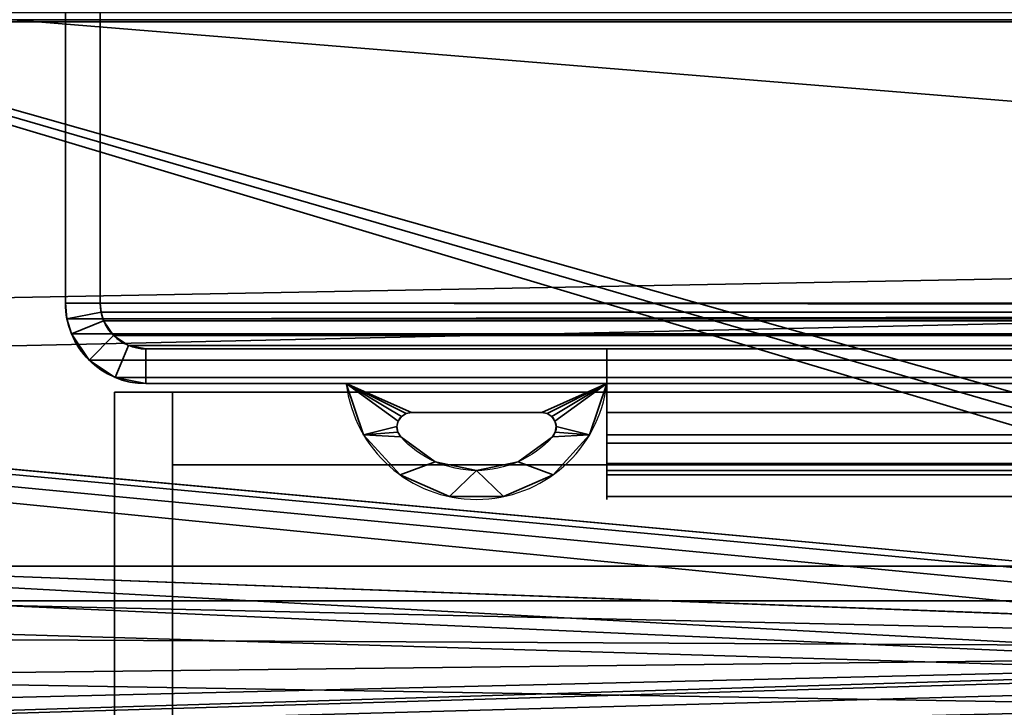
# Model space of a CAD drawing. Header units: millimetres. Extents: x -523 to 5173, y -130 to 66.
# Tile 405 of 656: x -168 to -134, y -33 to -9. Entities that reach past the tile are written whole.
import ezdxf

# ---------------------------------------------------------------- set-up
doc = ezdxf.new("R2010")
doc.units = ezdxf.units.MM
doc.layers.add('151', color=7, linetype='Continuous', true_color=0xffffff)

# ---------------------------------------------------------------- blocks, each defined once
blk = doc.blocks.new('UG_SURFACE_002')
at = {"layer": '151', "color": 206, "linetype": 'Continuous', "lineweight": 35}
for points in [[(-155.753, -23.47, 1429.902), (-155.753, -23.47, 1744.902), (-156.35, -21.7, 1744.902), (-156.35, -21.7, 1429.902)], [(-156.35, -21.7, 1429.902), (-156.35, -21.7, 1744.902), (-147.35, -21.7, 1744.902), (-147.35, -21.7, 1429.902)], [(-156.35, -21.7, 1744.902), (-154.287, -22.736, 1744.902), (-154.1, -22.7, 1744.902)], [(-154.1, -22.7, 1744.902), (-149.6, -22.7, 1744.902), (-147.35, -21.7, 1744.902), (-156.35, -21.7, 1744.902)], [(-156.35, -21.7, 1744.902), (-154.557, -22.997, 1744.902), (-154.447, -22.84, 1744.902)], [(-156.35, -21.7, 1744.902), (-155.753, -23.47, 1744.902), (-154.6, -23.183, 1744.902), (-154.557, -22.997, 1744.902)], [(-154.447, -22.84, 1744.902), (-154.287, -22.736, 1744.902), (-156.35, -21.7, 1744.902)], [(-156.35, -21.7, 1429.902), (-154.287, -22.736, 1429.902), (-154.447, -22.84, 1429.902)], [(-154.447, -22.84, 1429.902), (-154.557, -22.997, 1429.902), (-156.35, -21.7, 1429.902)], [(-149.6, -22.7, 1429.902), (-154.1, -22.7, 1429.902), (-156.35, -21.7, 1429.902), (-147.35, -21.7, 1429.902)], [(-154.1, -22.7, 1429.902), (-154.287, -22.736, 1429.902), (-156.35, -21.7, 1429.902)], [(-154.557, -22.997, 1429.902), (-154.6, -23.183, 1429.902), (-155.753, -23.47, 1429.902), (-156.35, -21.7, 1429.902)], [(-149.6, -22.7, 1744.902), (-149.413, -22.736, 1744.902), (-147.35, -21.7, 1744.902)], [(-147.35, -21.7, 1429.902), (-149.413, -22.736, 1429.902), (-149.6, -22.7, 1429.902)], [(-147.35, -21.7, 1744.902), (-149.413, -22.736, 1744.902), (-149.253, -22.84, 1744.902)], [(-149.253, -22.84, 1429.902), (-149.413, -22.736, 1429.902), (-147.35, -21.7, 1429.902)], [(-149.253, -22.84, 1744.902), (-149.143, -22.997, 1744.902), (-147.35, -21.7, 1744.902)], [(-147.35, -21.7, 1429.902), (-149.143, -22.997, 1429.902), (-149.253, -22.84, 1429.902)], [(-149.143, -22.997, 1744.902), (-149.1, -23.183, 1744.902), (-147.947, -23.47, 1744.902), (-147.35, -21.7, 1744.902)], [(-149.1, -23.183, 1429.902), (-149.143, -22.997, 1429.902), (-147.35, -21.7, 1429.902), (-147.947, -23.47, 1429.902)], [(-147.35, -21.7, 1429.902), (-147.35, -21.7, 1744.902), (-147.947, -23.47, 1744.902), (-147.947, -23.47, 1429.902)], [(-154.287, -22.736, 1429.902), (-154.287, -22.736, 1744.902), (-154.447, -22.84, 1744.902), (-154.447, -22.84, 1429.902)], [(-154.1, -22.7, 1429.902), (-154.1, -22.7, 1744.902), (-154.287, -22.736, 1744.902), (-154.287, -22.736, 1429.902)], [(-149.6, -22.7, 1429.902), (-149.6, -22.7, 1744.902), (-154.1, -22.7, 1744.902), (-154.1, -22.7, 1429.902)], [(-149.413, -22.736, 1429.902), (-149.413, -22.736, 1744.902), (-149.6, -22.7, 1744.902), (-149.6, -22.7, 1429.902)], [(-149.253, -22.84, 1429.902), (-149.253, -22.84, 1744.902), (-149.413, -22.736, 1744.902), (-149.413, -22.736, 1429.902)], [(-154.557, -22.997, 1429.902), (-154.557, -22.997, 1744.902), (-154.6, -23.183, 1744.902), (-154.6, -23.183, 1429.902)], [(-154.447, -22.84, 1429.902), (-154.447, -22.84, 1744.902), (-154.557, -22.997, 1744.902), (-154.557, -22.997, 1429.902)], [(-149.143, -22.997, 1429.902), (-149.143, -22.997, 1744.902), (-149.253, -22.84, 1744.902), (-149.253, -22.84, 1429.902)], [(-149.1, -23.183, 1429.902), (-149.1, -23.183, 1744.902), (-149.143, -22.997, 1744.902), (-149.143, -22.997, 1429.902)], [(-154.57, -23.372, 1744.902), (-154.6, -23.183, 1744.902), (-155.753, -23.47, 1744.902)], [(-155.753, -23.47, 1429.902), (-154.6, -23.183, 1429.902), (-154.57, -23.372, 1429.902)], [(-155.753, -23.47, 1744.902), (-154.471, -23.535, 1744.902), (-154.57, -23.372, 1744.902)], [(-154.57, -23.372, 1429.902), (-154.471, -23.535, 1429.902), (-155.753, -23.47, 1429.902)], [(-154.6, -23.183, 1429.902), (-154.6, -23.183, 1744.902), (-154.57, -23.372, 1744.902), (-154.57, -23.372, 1429.902)], [(-154.57, -23.372, 1429.902), (-154.57, -23.372, 1744.902), (-154.471, -23.535, 1744.902), (-154.471, -23.535, 1429.902)], [(-149.13, -23.372, 1744.902), (-149.229, -23.535, 1744.902), (-147.947, -23.47, 1744.902)], [(-147.947, -23.47, 1429.902), (-149.229, -23.535, 1429.902), (-149.13, -23.372, 1429.902)], [(-149.229, -23.535, 1429.902), (-149.229, -23.535, 1744.902), (-149.13, -23.372, 1744.902), (-149.13, -23.372, 1429.902)], [(-147.947, -23.47, 1744.902), (-149.1, -23.183, 1744.902), (-149.13, -23.372, 1744.902)], [(-147.947, -23.47, 1429.902), (-149.13, -23.372, 1429.902), (-149.1, -23.183, 1429.902)], [(-149.13, -23.372, 1429.902), (-149.13, -23.372, 1744.902), (-149.1, -23.183, 1744.902), (-149.1, -23.183, 1429.902)], [(-154.493, -24.849, 1429.902), (-154.493, -24.849, 1744.902), (-155.753, -23.47, 1744.902), (-155.753, -23.47, 1429.902)], [(-155.753, -23.47, 1744.902), (-154.493, -24.849, 1744.902), (-153.284, -24.396, 1744.902), (-154.471, -23.535, 1744.902)], [(-154.471, -23.535, 1429.902), (-153.284, -24.396, 1429.902), (-154.493, -24.849, 1429.902), (-155.753, -23.47, 1429.902)], [(-154.471, -23.535, 1429.902), (-154.471, -23.535, 1744.902), (-153.284, -24.396, 1744.902), (-153.284, -24.396, 1429.902)], [(-149.229, -23.535, 1744.902), (-150.416, -24.396, 1744.902), (-149.207, -24.849, 1744.902), (-147.947, -23.47, 1744.902)], [(-147.947, -23.47, 1429.902), (-149.207, -24.849, 1429.902), (-150.416, -24.396, 1429.902), (-149.229, -23.535, 1429.902)], [(-150.416, -24.396, 1429.902), (-150.416, -24.396, 1744.902), (-149.229, -23.535, 1744.902), (-149.229, -23.535, 1429.902)], [(-147.947, -23.47, 1429.902), (-147.947, -23.47, 1744.902), (-149.207, -24.849, 1744.902), (-149.207, -24.849, 1429.902)], [(-154.493, -24.849, 1744.902), (-152.784, -25.603, 1744.902), (-151.85, -24.7, 1744.902), (-153.284, -24.396, 1744.902)], [(-153.284, -24.396, 1429.902), (-151.85, -24.7, 1429.902), (-152.784, -25.603, 1429.902), (-154.493, -24.849, 1429.902)], [(-153.284, -24.396, 1429.902), (-153.284, -24.396, 1744.902), (-151.85, -24.7, 1744.902), (-151.85, -24.7, 1429.902)], [(-150.916, -25.603, 1744.902), (-149.207, -24.849, 1744.902), (-150.416, -24.396, 1744.902), (-151.85, -24.7, 1744.902)], [(-151.85, -24.7, 1429.902), (-150.416, -24.396, 1429.902), (-149.207, -24.849, 1429.902), (-150.916, -25.603, 1429.902)], [(-151.85, -24.7, 1429.902), (-151.85, -24.7, 1744.902), (-150.416, -24.396, 1744.902), (-150.416, -24.396, 1429.902)], [(-151.85, -24.7, 1744.902), (-152.784, -25.603, 1744.902), (-150.916, -25.603, 1744.902)], [(-150.916, -25.603, 1429.902), (-152.784, -25.603, 1429.902), (-151.85, -24.7, 1429.902)], [(-152.784, -25.603, 1429.902), (-152.784, -25.603, 1744.902), (-154.493, -24.849, 1744.902), (-154.493, -24.849, 1429.902)], [(-149.207, -24.849, 1429.902), (-149.207, -24.849, 1744.902), (-150.916, -25.603, 1744.902), (-150.916, -25.603, 1429.902)], [(-150.916, -25.603, 1429.902), (-150.916, -25.603, 1744.902), (-152.784, -25.603, 1744.902), (-152.784, -25.603, 1429.902)]]:
    blk.add_3dface(points, dxfattribs=at)
blk = doc.blocks.new('UG_SURFACE_007')
at = {"layer": '151', "color": 206, "linetype": 'Continuous', "lineweight": 35}
for points in [[(-147.35, -23.47, 1438.305), (-147.35, -21.7, 1438.902), (-147.35, -22.7, 1437.584)], [(-147.35, -22.7, 1431.22), (-147.35, -21.7, 1429.902), (-147.35, -23.47, 1430.499)], [(-147.35, -22.7, 1431.22), (-147.35, -22.7, 1437.584), (-147.35, -21.7, 1438.902), (-147.35, -21.7, 1429.902)], [(-147.35, -23.47, 1438.305), (147.65, -23.47, 1438.305), (147.65, -21.7, 1438.902), (-147.35, -21.7, 1438.902)], [(-147.35, -21.7, 1429.902), (147.65, -21.7, 1429.902), (147.65, -23.47, 1430.499), (-147.35, -23.47, 1430.499)], [(-147.35, -21.7, 1438.902), (147.65, -21.7, 1438.902), (147.65, -21.7, 1429.902), (-147.35, -21.7, 1429.902)], [(-147.35, -23.757, 1432), (147.65, -23.757, 1432), (147.65, -22.7, 1431.22), (-147.35, -22.7, 1431.22)], [(-147.35, -22.7, 1437.584), (147.65, -22.7, 1437.584), (147.65, -23.757, 1436.804), (-147.35, -23.757, 1436.804)], [(-147.35, -22.7, 1431.22), (147.65, -22.7, 1431.22), (147.65, -22.7, 1437.584), (-147.35, -22.7, 1437.584)], [(-147.35, -23.47, 1430.499), (-147.35, -24.849, 1431.759), (-147.35, -23.757, 1432), (-147.35, -22.7, 1431.22)], [(-147.35, -22.7, 1437.584), (-147.35, -23.757, 1436.804), (-147.35, -24.849, 1437.045), (-147.35, -23.47, 1438.305)], [(-147.35, -24.849, 1437.045), (147.65, -24.849, 1437.045), (147.65, -23.47, 1438.305), (-147.35, -23.47, 1438.305)], [(-147.35, -23.47, 1430.499), (147.65, -23.47, 1430.499), (147.65, -24.849, 1431.759), (-147.35, -24.849, 1431.759)], [(-147.35, -24.456, 1433.112), (147.65, -24.456, 1433.112), (147.65, -23.757, 1432), (-147.35, -23.757, 1432)], [(-147.35, -23.757, 1436.804), (147.65, -23.757, 1436.804), (147.65, -24.456, 1435.692), (-147.35, -24.456, 1435.692)], [(-147.35, -24.849, 1431.759), (-147.35, -25.603, 1433.468), (-147.35, -24.456, 1433.112), (-147.35, -23.757, 1432)], [(-147.35, -23.757, 1436.804), (-147.35, -24.456, 1435.692), (-147.35, -25.603, 1435.336), (-147.35, -24.849, 1437.045)], [(-147.35, -24.7, 1434.402), (147.65, -24.7, 1434.402), (147.65, -24.456, 1433.112), (-147.35, -24.456, 1433.112)], [(-147.35, -24.456, 1435.692), (147.65, -24.456, 1435.692), (147.65, -24.7, 1434.402), (-147.35, -24.7, 1434.402)], [(-147.35, -25.603, 1433.468), (-147.35, -25.603, 1435.336), (-147.35, -24.7, 1434.402), (-147.35, -24.456, 1433.112)], [(-147.35, -24.456, 1435.692), (-147.35, -24.7, 1434.402), (-147.35, -25.603, 1435.336)], [(-147.35, -25.603, 1435.336), (147.65, -25.603, 1435.336), (147.65, -24.849, 1437.045), (-147.35, -24.849, 1437.045)], [(-147.35, -24.849, 1431.759), (147.65, -24.849, 1431.759), (147.65, -25.603, 1433.468), (-147.35, -25.603, 1433.468)], [(-147.35, -25.603, 1433.468), (147.65, -25.603, 1433.468), (147.65, -25.603, 1435.336), (-147.35, -25.603, 1435.336)]]:
    blk.add_3dface(points, dxfattribs=at)
blk = doc.blocks.new('UG_SURFACE_008')
at = {"layer": '151', "color": 206, "linetype": 'Continuous', "lineweight": 35}
for points in [[(-147.35, -23.47, 1744.305), (-147.35, -21.7, 1744.902), (-147.35, -22.7, 1743.584)], [(-147.35, -22.7, 1737.22), (-147.35, -21.7, 1735.902), (-147.35, -23.47, 1736.499)], [(-147.35, -22.7, 1737.22), (-147.35, -22.7, 1743.584), (-147.35, -21.7, 1744.902), (-147.35, -21.7, 1735.902)], [(-147.35, -23.47, 1744.305), (147.65, -23.47, 1744.305), (147.65, -21.7, 1744.902), (-147.35, -21.7, 1744.902)], [(-147.35, -21.7, 1735.902), (147.65, -21.7, 1735.902), (147.65, -23.47, 1736.499), (-147.35, -23.47, 1736.499)], [(-147.35, -21.7, 1744.902), (147.65, -21.7, 1744.902), (147.65, -21.7, 1735.902), (-147.35, -21.7, 1735.902)], [(-147.35, -23.757, 1738), (147.65, -23.757, 1738), (147.65, -22.7, 1737.22), (-147.35, -22.7, 1737.22)], [(-147.35, -22.7, 1743.584), (147.65, -22.7, 1743.584), (147.65, -23.757, 1742.804), (-147.35, -23.757, 1742.804)], [(-147.35, -22.7, 1737.22), (147.65, -22.7, 1737.22), (147.65, -22.7, 1743.584), (-147.35, -22.7, 1743.584)], [(-147.35, -23.47, 1736.499), (-147.35, -24.849, 1737.759), (-147.35, -23.757, 1738), (-147.35, -22.7, 1737.22)], [(-147.35, -22.7, 1743.584), (-147.35, -23.757, 1742.804), (-147.35, -24.849, 1743.045), (-147.35, -23.47, 1744.305)], [(-147.35, -24.849, 1743.045), (147.65, -24.849, 1743.045), (147.65, -23.47, 1744.305), (-147.35, -23.47, 1744.305)], [(-147.35, -23.47, 1736.499), (147.65, -23.47, 1736.499), (147.65, -24.849, 1737.759), (-147.35, -24.849, 1737.759)], [(-147.35, -24.456, 1739.112), (147.65, -24.456, 1739.112), (147.65, -23.757, 1738), (-147.35, -23.757, 1738)], [(-147.35, -23.757, 1742.804), (147.65, -23.757, 1742.804), (147.65, -24.456, 1741.692), (-147.35, -24.456, 1741.692)], [(-147.35, -24.849, 1737.759), (-147.35, -25.603, 1739.468), (-147.35, -24.456, 1739.112), (-147.35, -23.757, 1738)], [(-147.35, -23.757, 1742.804), (-147.35, -24.456, 1741.692), (-147.35, -25.603, 1741.336), (-147.35, -24.849, 1743.045)], [(-147.35, -24.7, 1740.402), (147.65, -24.7, 1740.402), (147.65, -24.456, 1739.112), (-147.35, -24.456, 1739.112)], [(-147.35, -24.456, 1741.692), (147.65, -24.456, 1741.692), (147.65, -24.7, 1740.402), (-147.35, -24.7, 1740.402)], [(-147.35, -25.603, 1739.468), (-147.35, -25.603, 1741.336), (-147.35, -24.7, 1740.402), (-147.35, -24.456, 1739.112)], [(-147.35, -24.456, 1741.692), (-147.35, -24.7, 1740.402), (-147.35, -25.603, 1741.336)], [(-147.35, -25.603, 1741.336), (147.65, -25.603, 1741.336), (147.65, -24.849, 1743.045), (-147.35, -24.849, 1743.045)], [(-147.35, -24.849, 1737.759), (147.65, -24.849, 1737.759), (147.65, -25.603, 1739.468), (-147.35, -25.603, 1739.468)], [(-147.35, -25.603, 1739.468), (147.65, -25.603, 1739.468), (147.65, -25.603, 1741.336), (-147.35, -25.603, 1741.336)]]:
    blk.add_3dface(points, dxfattribs=at)
blk = doc.blocks.new('UG_SURFACE_009')
at = {"layer": '151', "color": 252, "linetype": 'Continuous', "lineweight": 35}
for points in [[(522.5, -46, 2207), (522.5, 40, 2207), (-522.5, 40, 2207), (-522.5, -46, 2207)], [(-372.5, -46, 2057), (-372.5, 40, 2057), (372.5, 40, 2057), (372.5, -46, 2057)]]:
    blk.add_3dface(points, dxfattribs=at)
blk = doc.blocks.new('UG_SURFACE_014')
at = {"layer": '151', "color": 252, "linetype": 'Continuous', "lineweight": 35}
for points in [[(332.665, -62, 2014.25), (332.665, -2, 2014.25), (-332.335, -2, 2014.25), (-332.335, -62, 2014.25)], [(-332.335, -62, 4.25), (-332.335, -2, 4.25), (332.665, -2, 4.25), (332.665, -62, 4.25)], [(-177.35, -2, 1409.902), (-177.35, -62, 1409.902), (177.65, -62, 1409.902), (177.65, -2, 1409.902)], [(177.65, -2, 1764.902), (177.65, -62, 1764.902), (-177.35, -62, 1764.902), (-177.35, -2, 1764.902)]]:
    blk.add_3dface(points, dxfattribs=at)
blk = doc.blocks.new('UG_SURFACE_015')
at = {"layer": '151', "color": 252, "linetype": 'Continuous', "lineweight": 35}
for points in [[(-89.01, -2.6, 1.75), (-201.835, -2.6, 1.75), (-100.885, -31.181, 1.75), (-100.054, -30.912, 1.75)], [(-201.835, -2.6, 1.75), (-101.889, -32.563, 1.75), (-101.534, -31.766, 1.75)], [(-101.534, -31.766, 1.75), (-100.885, -31.181, 1.75), (-201.835, -2.6, 1.75)], [(-201.835, -2.6, 1.75), (-201.835, -42.55, 1.75), (-101.889, -33.437, 1.75), (-101.889, -32.563, 1.75)], [(-201.835, -2.6, 0.95), (-100.885, -31.181, 0.95), (-101.534, -31.766, 0.95)], [(-100.054, -30.912, 0.95), (-100.885, -31.181, 0.95), (-201.835, -2.6, 0.95), (-89.01, -2.6, 0.95)], [(-201.835, -42.55, 0.95), (-201.835, -2.6, 0.95), (-101.889, -32.563, 0.95), (-101.889, -33.437, 0.95)], [(-101.534, -31.766, 0.95), (-101.889, -32.563, 0.95), (-201.835, -2.6, 0.95)], [(-337, -8.632, 2023.228), (337.33, -8.632, 2023.228), (337.33, -9.127, 2023.15), (-337, -9.127, 2023.15)], [(-337, -9.127, 2023.95), (337.33, -9.127, 2023.95), (337.33, -8.879, 2023.989), (-337, -8.879, 2023.989)], [(-304.418, -21.326, 2023.15), (-337, -9.127, 2023.15), (337.33, -9.127, 2023.15)], [(337.33, -9.127, 2023.95), (-337, -9.127, 2023.95), (-99.835, -30.9, 2023.95)], [(-337, -9.127, 2023.95), (-101.832, -32.351, 2023.95), (-101.395, -31.595, 2023.95)], [(-101.832, -32.351, 2023.95), (-337, -9.127, 2023.95), (-307.835, -20.6, 2023.95), (-304.418, -21.326, 2023.95)], [(-101.395, -31.595, 2023.95), (-100.689, -31.082, 2023.95), (-337, -9.127, 2023.95)], [(-100.689, -31.082, 2023.95), (-99.835, -30.9, 2023.95), (-337, -9.127, 2023.95)], [(337.33, -9.127, 2023.15), (-301.592, -23.379, 2023.15), (-304.418, -21.326, 2023.15)], [(-99.835, -30.9, 2023.15), (-301.592, -23.379, 2023.15), (337.33, -9.127, 2023.15)], [(-304.418, -21.326, 2023.95), (-301.592, -23.379, 2023.95), (-101.832, -32.351, 2023.95)], [(-99.835, -30.9, 2023.15), (-299.846, -26.404, 2023.15), (-301.592, -23.379, 2023.15)], [(-101.832, -32.351, 2023.95), (-301.592, -23.379, 2023.95), (-299.846, -26.404, 2023.95)], [(-99.835, -30.9, 2023.15), (-299.481, -29.878, 2023.15), (-299.846, -26.404, 2023.15)], [(-299.846, -26.404, 2023.95), (-299.481, -29.878, 2023.95), (-101.923, -33.22, 2023.95), (-101.832, -32.351, 2023.95)], [(-300.56, -33.2, 2023.15), (-299.481, -29.878, 2023.15), (-99.835, -30.9, 2023.15)], [(-101.923, -33.22, 2023.95), (-299.481, -29.878, 2023.95), (-300.56, -33.2, 2023.95)], [(-99.835, -30.9, 2023.15), (-306.088, -37.216, 2023.15), (-302.897, -35.796, 2023.15)], [(-306.088, -37.216, 2023.15), (-99.835, -30.9, 2023.15), (-100.689, -31.082, 2023.15)], [(-99.835, -30.9, 2023.15), (-302.897, -35.796, 2023.15), (-300.56, -33.2, 2023.15)], [(-100.689, -31.082, 2023.15), (-101.395, -31.595, 2023.15), (-306.088, -37.216, 2023.15)], [(-101.395, -31.595, 2023.15), (-101.832, -32.351, 2023.15), (-306.088, -37.216, 2023.15)], [(-306.088, -37.216, 2023.15), (-101.832, -32.351, 2023.15), (-101.923, -33.22, 2023.15), (-335.432, -59.702, 2023.15)]]:
    blk.add_3dface(points, dxfattribs=at)
blk = doc.blocks.new('UG_SURFACE_016')
at = {"layer": '151', "color": 252, "linetype": 'Continuous', "lineweight": 35}
for points in [[(-89.01, -2.6, 1.75), (-201.835, -2.6, 1.75), (-100.885, -31.181, 1.75), (-100.054, -30.912, 1.75)], [(-201.835, -2.6, 1.75), (-101.889, -32.563, 1.75), (-101.534, -31.766, 1.75)], [(-101.534, -31.766, 1.75), (-100.885, -31.181, 1.75), (-201.835, -2.6, 1.75)], [(-201.835, -2.6, 1.75), (-201.835, -42.55, 1.75), (-101.889, -33.437, 1.75), (-101.889, -32.563, 1.75)], [(-201.835, -2.6, 0.95), (-100.885, -31.181, 0.95), (-101.534, -31.766, 0.95)], [(-100.054, -30.912, 0.95), (-100.885, -31.181, 0.95), (-201.835, -2.6, 0.95), (-89.01, -2.6, 0.95)], [(-201.835, -42.55, 0.95), (-201.835, -2.6, 0.95), (-101.889, -32.563, 0.95), (-101.889, -33.437, 0.95)], [(-101.534, -31.766, 0.95), (-101.889, -32.563, 0.95), (-201.835, -2.6, 0.95)], [(-337, -8.632, 2023.228), (337.33, -8.632, 2023.228), (337.33, -9.127, 2023.15), (-337, -9.127, 2023.15)], [(-337, -9.127, 2023.95), (337.33, -9.127, 2023.95), (337.33, -8.879, 2023.989), (-337, -8.879, 2023.989)], [(-304.418, -21.326, 2023.15), (-337, -9.127, 2023.15), (337.33, -9.127, 2023.15)], [(337.33, -9.127, 2023.95), (-337, -9.127, 2023.95), (-99.835, -30.9, 2023.95)], [(-337, -9.127, 2023.95), (-101.832, -32.351, 2023.95), (-101.395, -31.595, 2023.95)], [(-101.832, -32.351, 2023.95), (-337, -9.127, 2023.95), (-307.835, -20.6, 2023.95), (-304.418, -21.326, 2023.95)], [(-101.395, -31.595, 2023.95), (-100.689, -31.082, 2023.95), (-337, -9.127, 2023.95)], [(-100.689, -31.082, 2023.95), (-99.835, -30.9, 2023.95), (-337, -9.127, 2023.95)], [(337.33, -9.127, 2023.15), (-301.592, -23.379, 2023.15), (-304.418, -21.326, 2023.15)], [(-99.835, -30.9, 2023.15), (-301.592, -23.379, 2023.15), (337.33, -9.127, 2023.15)], [(-304.418, -21.326, 2023.95), (-301.592, -23.379, 2023.95), (-101.832, -32.351, 2023.95)], [(-99.835, -30.9, 2023.15), (-299.846, -26.404, 2023.15), (-301.592, -23.379, 2023.15)], [(-101.832, -32.351, 2023.95), (-301.592, -23.379, 2023.95), (-299.846, -26.404, 2023.95)], [(-99.835, -30.9, 2023.15), (-299.481, -29.878, 2023.15), (-299.846, -26.404, 2023.15)], [(-299.846, -26.404, 2023.95), (-299.481, -29.878, 2023.95), (-101.923, -33.22, 2023.95), (-101.832, -32.351, 2023.95)], [(-300.56, -33.2, 2023.15), (-299.481, -29.878, 2023.15), (-99.835, -30.9, 2023.15)], [(-101.923, -33.22, 2023.95), (-299.481, -29.878, 2023.95), (-300.56, -33.2, 2023.95)], [(-99.835, -30.9, 2023.15), (-306.088, -37.216, 2023.15), (-302.897, -35.796, 2023.15)], [(-306.088, -37.216, 2023.15), (-99.835, -30.9, 2023.15), (-100.689, -31.082, 2023.15)], [(-99.835, -30.9, 2023.15), (-302.897, -35.796, 2023.15), (-300.56, -33.2, 2023.15)], [(-100.689, -31.082, 2023.15), (-101.395, -31.595, 2023.15), (-306.088, -37.216, 2023.15)], [(-101.395, -31.595, 2023.15), (-101.832, -32.351, 2023.15), (-306.088, -37.216, 2023.15)], [(-306.088, -37.216, 2023.15), (-101.832, -32.351, 2023.15), (-101.923, -33.22, 2023.15), (-335.432, -59.702, 2023.15)]]:
    blk.add_3dface(points, dxfattribs=at)
blk = doc.blocks.new('UG_SURFACE_020')
at = {"layer": '151', "color": 1, "linetype": 'Continuous', "lineweight": 35}
for points in [[(-337.835, -28, -1.05), (338.165, -28, -1.05), (338.165, -48, -1.05), (-337.835, -48, -1.05)], [(-337.835, -28, 0.95), (338.165, -28, 0.95), (338.165, -28, -1.05), (-337.835, -28, -1.05)], [(-337.835, -48, 0.95), (338.165, -48, 0.95), (338.165, -28, 0.95), (-337.835, -28, 0.95)]]:
    blk.add_3dface(points, dxfattribs=at)
blk = doc.blocks.new('UG_SURFACE_021')
at = {"layer": '151', "color": 1, "linetype": 'Continuous', "lineweight": 35}
for points in [[(-337.835, -9.2, 2024.95), (338.165, -9.2, 2024.95), (338.165, -29.2, 2024.95), (-337.835, -29.2, 2024.95)], [(-337.835, -9.2, 2026.95), (338.165, -9.2, 2026.95), (338.165, -9.2, 2024.95), (-337.835, -9.2, 2024.95)], [(-337.835, -29.2, 2026.95), (338.165, -29.2, 2026.95), (338.165, -9.2, 2026.95), (-337.835, -9.2, 2026.95)], [(-337.835, -29.2, 2024.95), (338.165, -29.2, 2024.95), (338.165, -29.2, 2026.95), (-337.835, -29.2, 2026.95)]]:
    blk.add_3dface(points, dxfattribs=at)
blk = doc.blocks.new('UG_SURFACE_027')
at = {"layer": '151', "color": 252, "linetype": 'Continuous', "lineweight": 35}
for points in [[(332.665, -62, 2014.25), (332.665, -2, 2014.25), (-332.335, -2, 2014.25), (-332.335, -62, 2014.25)], [(-332.335, -62, 4.25), (-332.335, -2, 4.25), (332.665, -2, 4.25), (332.665, -62, 4.25)], [(-177.35, -2, 1409.902), (-177.35, -62, 1409.902), (177.65, -62, 1409.902), (177.65, -2, 1409.902)], [(177.65, -2, 1764.902), (177.65, -62, 1764.902), (-177.35, -62, 1764.902), (-177.35, -2, 1764.902)]]:
    blk.add_3dface(points, dxfattribs=at)
blk = doc.blocks.new('UG_SURFACE_041')
at = {"layer": '151', "color": 252, "linetype": 'Continuous', "lineweight": 35}
for points in [[(-329, 4.013, -5), (-344, 4.013, -5), (-344, -50.87, -5), (344, -50.87, -5)], [(-329, 4.013, -6), (329, 4.013, -6), (-344, -50.87, -6)], [(329, 4.013, -6), (344, 4.013, -6), (344, -50.87, -6), (-344, -50.87, -6)], [(329, 4.013, -5), (-329, 4.013, -5), (344, -50.87, -5)]]:
    blk.add_3dface(points, dxfattribs=at)
blk = doc.blocks.new('UG_SURFACE_057')
at = {"layer": '151', "color": 252, "linetype": 'Continuous', "lineweight": 35}
for points in [[(-346.5, -52.92, 2031.5), (346.5, -52.92, 2031.5), (346.5, 14.92, 2031.5), (-346.5, 14.92, 2031.5)], [(-345, -52.92, 2030), (-345, 14.92, 2030), (345, 14.92, 2030), (345, -52.92, 2030)]]:
    blk.add_3dface(points, dxfattribs=at)
blk = doc.blocks.new('UG_SURFACE_068')
at = {"layer": '151', "color": 252, "linetype": 'Continuous', "lineweight": 35}
for points in [[(-346.5, -52.92, 2031.5), (346.5, -52.92, 2031.5), (346.5, 14.92, 2031.5), (-346.5, 14.92, 2031.5)], [(-345, -52.92, 2030), (-345, 14.92, 2030), (345, 14.92, 2030), (345, -52.92, 2030)]]:
    blk.add_3dface(points, dxfattribs=at)
blk = doc.blocks.new('UG_SURFACE_319')
at = {"layer": '151', "color": 7, "linetype": 'Continuous', "lineweight": 35}
for points in [[(-162.35, -39.5, 1749.902), (-162.35, -24.5, 1749.902), (-162.35, -24.5, 1424.902), (-162.35, -39.5, 1424.902)], [(-162.35, -39.5, 1424.902), (-162.35, -24.5, 1424.902), (162.65, -24.5, 1424.902), (162.65, -39.5, 1424.902)], [(162.65, -39.5, 1749.902), (162.65, -24.5, 1749.902), (-162.35, -24.5, 1749.902), (-162.35, -39.5, 1749.902)], [(-162.35, -24.5, 1749.902), (162.65, -24.5, 1749.902), (162.65, -24.5, 1424.902), (-162.35, -24.5, 1424.902)]]:
    blk.add_3dface(points, dxfattribs=at)
blk = doc.blocks.new('UG_SURFACE_327')
at = {"layer": '151', "color": 206, "linetype": 'Continuous', "lineweight": 35}
for points in [[(164.65, -22, 1422.902), (-164.35, -22, 1422.902), (-162.35, -22, 1424.902), (162.65, -22, 1424.902)], [(-164.35, -22, 1422.902), (-164.35, -22, 1751.902), (-162.35, -22, 1749.902), (-162.35, -22, 1424.902)], [(-164.35, -22, 1751.902), (164.65, -22, 1751.902), (162.65, -22, 1749.902), (-162.35, -22, 1749.902)], [(-164.35, -42, 1751.902), (-164.35, -22, 1751.902), (-164.35, -22, 1422.902), (-164.35, -42, 1422.902)], [(-164.35, -42, 1422.902), (-164.35, -22, 1422.902), (164.65, -22, 1422.902), (164.65, -42, 1422.902)], [(164.65, -42, 1751.902), (164.65, -22, 1751.902), (-164.35, -22, 1751.902), (-164.35, -42, 1751.902)], [(-162.35, -42, 1424.902), (-162.35, -22, 1424.902), (-162.35, -22, 1749.902), (-162.35, -42, 1749.902)], [(-162.35, -42, 1749.902), (-162.35, -22, 1749.902), (162.65, -22, 1749.902), (162.65, -42, 1749.902)], [(162.65, -42, 1424.902), (162.65, -22, 1424.902), (-162.35, -22, 1424.902), (-162.35, -42, 1424.902)]]:
    blk.add_3dface(points, dxfattribs=at)
blk = doc.blocks.new('UG_SURFACE_340')
at = {"layer": '151', "color": 252, "linetype": 'Continuous', "lineweight": 35}
for points in [[(-166.05, -18.92, 1421.202), (-166.05, -18.92, 1753.602), (-166.05, 1.02, 1753.602), (-166.05, 1.02, 1421.202)], [(-166.05, 1.02, 1753.602), (-166.05, -18.92, 1753.602), (-164.85, -18.92, 1752.402), (-164.85, 1.02, 1752.402)], [(-164.85, 1.02, 1422.402), (-164.85, -18.92, 1422.402), (-166.05, -18.92, 1421.202), (-166.05, 1.02, 1421.202)], [(-164.85, -18.92, 1422.402), (-164.85, 1.02, 1422.402), (-164.85, 1.02, 1752.402), (-164.85, -18.92, 1752.402)], [(-166.05, -18.92, 1753.602), (-166.05, -18.92, 1421.202), (-165.997, -19.462, 1421.255)], [(-165.997, -19.462, 1753.549), (-166.05, -18.92, 1753.602), (-165.997, -19.462, 1421.255)], [(-166.05, -18.92, 1753.602), (-165.997, -19.462, 1753.549), (-164.82, -19.228, 1752.372), (-164.85, -18.92, 1752.402)], [(-164.85, -18.92, 1422.402), (-164.82, -19.228, 1422.432), (-165.997, -19.462, 1421.255), (-166.05, -18.92, 1421.202)], [(-164.82, -19.228, 1422.432), (-164.85, -18.92, 1752.402), (-164.82, -19.228, 1752.372)], [(-164.82, -19.228, 1422.432), (-164.85, -18.92, 1422.402), (-164.85, -18.92, 1752.402)], [(-165.997, -19.462, 1753.549), (-165.838, -19.984, 1753.39), (-164.73, -19.525, 1752.282), (-164.82, -19.228, 1752.372)], [(-164.82, -19.228, 1422.432), (-164.73, -19.525, 1422.522), (-165.838, -19.984, 1421.414), (-165.997, -19.462, 1421.255)], [(-164.82, -19.228, 1752.372), (-164.73, -19.525, 1752.282), (-164.73, -19.525, 1422.522), (-164.82, -19.228, 1422.432)], [(-165.997, -19.462, 1421.255), (-165.838, -19.984, 1421.414), (-165.838, -19.984, 1753.39), (-165.997, -19.462, 1753.549)], [(-165.838, -19.984, 1753.39), (-165.236, -20.886, 1752.788), (-164.387, -20.037, 1751.939), (-164.73, -19.525, 1752.282)], [(-164.73, -19.525, 1422.522), (-164.387, -20.037, 1422.865), (-165.236, -20.886, 1422.016), (-165.838, -19.984, 1421.414)], [(-164.387, -20.037, 1751.939), (-164.387, -20.037, 1422.865), (-164.73, -19.525, 1422.522), (-164.73, -19.525, 1752.282)], [(-165.838, -19.984, 1753.39), (-165.838, -19.984, 1421.414), (-165.236, -20.886, 1422.016), (-165.236, -20.886, 1752.788)], [(-163.875, -20.38, 1751.427), (-164.387, -20.037, 1751.939), (-165.236, -20.886, 1752.788), (-164.334, -21.488, 1751.886)], [(-164.334, -21.488, 1422.918), (-165.236, -20.886, 1422.016), (-164.387, -20.037, 1422.865), (-163.875, -20.38, 1423.377)], [(-163.875, -20.38, 1751.427), (-163.875, -20.38, 1423.377), (-164.387, -20.037, 1422.865), (-164.387, -20.037, 1751.939)], [(-163.27, -20.5, 1750.822), (-163.875, -20.38, 1751.427), (-164.334, -21.488, 1751.886), (-163.27, -21.7, 1750.822)], [(-163.27, -21.7, 1423.982), (-164.334, -21.488, 1422.918), (-163.875, -20.38, 1423.377), (-163.27, -20.5, 1423.982)], [(-163.27, -20.5, 1750.822), (-163.27, -20.5, 1423.982), (-163.875, -20.38, 1423.377), (-163.875, -20.38, 1751.427)], [(-147.35, -20.5, 1439.902), (-163.27, -20.5, 1423.982), (-163.27, -20.5, 1750.822), (-147.35, -20.5, 1734.902)], [(-163.27, -21.7, 1750.822), (-147.35, -21.7, 1734.902), (-147.35, -20.5, 1734.902), (-163.27, -20.5, 1750.822)], [(-163.27, -20.5, 1423.982), (-147.35, -20.5, 1439.902), (-147.35, -21.7, 1439.902), (-163.27, -21.7, 1423.982)], [(-147.35, -20.5, 1439.902), (-147.35, -20.5, 1734.902), (-147.35, -21.7, 1734.902), (-147.35, -21.7, 1439.902)], [(-165.236, -20.886, 1752.788), (-165.236, -20.886, 1422.016), (-164.334, -21.488, 1422.918), (-164.334, -21.488, 1751.886)], [(-164.334, -21.488, 1751.886), (-164.334, -21.488, 1422.918), (-163.27, -21.7, 1423.982), (-163.27, -21.7, 1750.822)], [(-147.35, -21.7, 1439.902), (-147.35, -21.7, 1734.902), (-163.27, -21.7, 1750.822), (-163.27, -21.7, 1423.982)]]:
    blk.add_3dface(points, dxfattribs=at)
blk = doc.blocks.new('UG_SURFACE_343')
at = {"layer": '151', "color": 252, "linetype": 'Continuous', "lineweight": 35}
for points in [[(166.35, -18.92, 1421.202), (-166.05, -18.92, 1421.202), (-166.05, 1.02, 1421.202), (166.35, 1.02, 1421.202)], [(-164.85, -18.92, 1422.402), (-164.85, 1.02, 1422.402), (-166.05, 1.02, 1421.202), (-166.05, -18.92, 1421.202)], [(165.15, -18.92, 1422.402), (165.15, 1.02, 1422.402), (-164.85, 1.02, 1422.402), (-164.85, -18.92, 1422.402)], [(-165.997, -19.462, 1421.255), (-166.05, -18.92, 1421.202), (166.35, -18.92, 1421.202)], [(-166.05, -18.92, 1421.202), (-165.997, -19.462, 1421.255), (-164.82, -19.228, 1422.432), (-164.85, -18.92, 1422.402)], [(-165.997, -19.462, 1421.255), (166.35, -18.92, 1421.202), (166.297, -19.462, 1421.255)], [(165.12, -19.228, 1422.432), (-164.85, -18.92, 1422.402), (-164.82, -19.228, 1422.432)], [(165.12, -19.228, 1422.432), (165.15, -18.92, 1422.402), (-164.85, -18.92, 1422.402)], [(-165.997, -19.462, 1421.255), (-165.838, -19.984, 1421.414), (-164.73, -19.525, 1422.522), (-164.82, -19.228, 1422.432)], [(-164.82, -19.228, 1422.432), (-164.73, -19.525, 1422.522), (165.03, -19.525, 1422.522), (165.12, -19.228, 1422.432)], [(166.297, -19.462, 1421.255), (166.138, -19.984, 1421.414), (-165.838, -19.984, 1421.414), (-165.997, -19.462, 1421.255)], [(-165.838, -19.984, 1421.414), (-165.236, -20.886, 1422.016), (-164.387, -20.037, 1422.865), (-164.73, -19.525, 1422.522)], [(-164.387, -20.037, 1422.865), (164.687, -20.037, 1422.865), (165.03, -19.525, 1422.522), (-164.73, -19.525, 1422.522)], [(-165.838, -19.984, 1421.414), (166.138, -19.984, 1421.414), (165.536, -20.886, 1422.016), (-165.236, -20.886, 1422.016)], [(-163.875, -20.38, 1423.377), (-164.387, -20.037, 1422.865), (-165.236, -20.886, 1422.016), (-164.334, -21.488, 1422.918)], [(-163.875, -20.38, 1423.377), (164.175, -20.38, 1423.377), (164.687, -20.037, 1422.865), (-164.387, -20.037, 1422.865)], [(-163.27, -20.5, 1423.982), (-163.875, -20.38, 1423.377), (-164.334, -21.488, 1422.918), (-163.27, -21.7, 1423.982)], [(-163.27, -20.5, 1423.982), (163.57, -20.5, 1423.982), (164.175, -20.38, 1423.377), (-163.875, -20.38, 1423.377)], [(147.65, -20.5, 1439.902), (163.57, -20.5, 1423.982), (-163.27, -20.5, 1423.982), (-147.35, -20.5, 1439.902)], [(-163.27, -21.7, 1423.982), (-147.35, -21.7, 1439.902), (-147.35, -20.5, 1439.902), (-163.27, -20.5, 1423.982)], [(147.65, -20.5, 1439.902), (-147.35, -20.5, 1439.902), (-147.35, -21.7, 1439.902), (147.65, -21.7, 1439.902)], [(-165.236, -20.886, 1422.016), (165.536, -20.886, 1422.016), (164.634, -21.488, 1422.918), (-164.334, -21.488, 1422.918)], [(-164.334, -21.488, 1422.918), (164.634, -21.488, 1422.918), (163.57, -21.7, 1423.982), (-163.27, -21.7, 1423.982)], [(147.65, -21.7, 1439.902), (-147.35, -21.7, 1439.902), (-163.27, -21.7, 1423.982), (163.57, -21.7, 1423.982)]]:
    blk.add_3dface(points, dxfattribs=at)
blk = doc.blocks.new('UG_SURFACE_344')
at = {"layer": '151', "color": 252, "linetype": 'Continuous', "lineweight": 35}
for points in [[(166.35, 1.02, 1753.602), (-166.05, 1.02, 1753.602), (-166.05, -18.92, 1753.602), (166.35, -18.92, 1753.602)], [(-166.05, -18.92, 1753.602), (-166.05, 1.02, 1753.602), (-164.85, 1.02, 1752.402), (-164.85, -18.92, 1752.402)], [(-164.85, -18.92, 1752.402), (-164.85, 1.02, 1752.402), (165.15, 1.02, 1752.402), (165.15, -18.92, 1752.402)], [(166.35, -18.92, 1753.602), (-166.05, -18.92, 1753.602), (-165.997, -19.462, 1753.549)], [(-164.85, -18.92, 1752.402), (-164.82, -19.228, 1752.372), (-165.997, -19.462, 1753.549), (-166.05, -18.92, 1753.602)], [(166.297, -19.462, 1753.549), (166.35, -18.92, 1753.602), (-165.997, -19.462, 1753.549)], [(-164.85, -18.92, 1752.402), (165.15, -18.92, 1752.402), (165.12, -19.228, 1752.372)], [(-164.82, -19.228, 1752.372), (-164.85, -18.92, 1752.402), (165.12, -19.228, 1752.372)], [(-164.82, -19.228, 1752.372), (-164.73, -19.525, 1752.282), (-165.838, -19.984, 1753.39), (-165.997, -19.462, 1753.549)], [(165.12, -19.228, 1752.372), (165.03, -19.525, 1752.282), (-164.73, -19.525, 1752.282), (-164.82, -19.228, 1752.372)], [(-165.997, -19.462, 1753.549), (-165.838, -19.984, 1753.39), (166.138, -19.984, 1753.39), (166.297, -19.462, 1753.549)], [(-164.73, -19.525, 1752.282), (-164.387, -20.037, 1751.939), (-165.236, -20.886, 1752.788), (-165.838, -19.984, 1753.39)], [(164.687, -20.037, 1751.939), (-164.387, -20.037, 1751.939), (-164.73, -19.525, 1752.282), (165.03, -19.525, 1752.282)], [(-165.236, -20.886, 1752.788), (165.536, -20.886, 1752.788), (166.138, -19.984, 1753.39), (-165.838, -19.984, 1753.39)], [(-164.334, -21.488, 1751.886), (-165.236, -20.886, 1752.788), (-164.387, -20.037, 1751.939), (-163.875, -20.38, 1751.427)], [(164.175, -20.38, 1751.427), (-163.875, -20.38, 1751.427), (-164.387, -20.037, 1751.939), (164.687, -20.037, 1751.939)], [(-163.27, -21.7, 1750.822), (-164.334, -21.488, 1751.886), (-163.875, -20.38, 1751.427), (-163.27, -20.5, 1750.822)], [(163.57, -20.5, 1750.822), (-163.27, -20.5, 1750.822), (-163.875, -20.38, 1751.427), (164.175, -20.38, 1751.427)], [(-147.35, -20.5, 1734.902), (-163.27, -20.5, 1750.822), (163.57, -20.5, 1750.822), (147.65, -20.5, 1734.902)], [(-163.27, -20.5, 1750.822), (-147.35, -20.5, 1734.902), (-147.35, -21.7, 1734.902), (-163.27, -21.7, 1750.822)], [(147.65, -21.7, 1734.902), (-147.35, -21.7, 1734.902), (-147.35, -20.5, 1734.902), (147.65, -20.5, 1734.902)], [(-164.334, -21.488, 1751.886), (164.634, -21.488, 1751.886), (165.536, -20.886, 1752.788), (-165.236, -20.886, 1752.788)], [(-163.27, -21.7, 1750.822), (163.57, -21.7, 1750.822), (164.634, -21.488, 1751.886), (-164.334, -21.488, 1751.886)], [(163.57, -21.7, 1750.822), (-163.27, -21.7, 1750.822), (-147.35, -21.7, 1734.902), (147.65, -21.7, 1734.902)]]:
    blk.add_3dface(points, dxfattribs=at)

msp = doc.modelspace()

# ---------------------------------------------------------------- linework, layer by layer
at = {"layer": '151', "color": 253, "linetype": 'Continuous', "lineweight": -3}
for p, q in [((-166.05, -18.92, 1753.602), (-166.05, 1.02, 1753.602)), ((-166.05, -18.92, 1421.202), (-166.05, 1.02, 1421.202)), ((-166.05, 1.02, 1753.602), (-166.05, -18.92, 1753.602)), ((-166.05, -18.92, 1421.202), (-166.05, 1.02, 1421.202)), ((-164.85, -18.92, 1422.402), (-164.85, 1.02, 1422.402)), ((-164.85, 1.02, 1752.402), (-164.85, -18.92, 1752.402)), ((-164.85, -18.92, 1422.402), (-164.85, 1.02, 1422.402)), ((-164.85, -18.92, 1752.402), (-164.85, 1.02, 1752.402)), ((338.165, -9.2, 2026.95), (-337.835, -9.2, 2026.95)), ((338.165, -9.2, 2024.95), (-337.835, -9.2, 2024.95)), ((-166.05, -18.92, 1753.602), (-166.05, -18.92, 1421.202)), ((-166.05, -18.92, 1753.602), (166.35, -18.92, 1753.602)), ((166.35, -18.92, 1421.202), (-166.05, -18.92, 1421.202)), ((165.15, -18.92, 1422.402), (-164.85, -18.92, 1422.402)), ((-164.85, -18.92, 1752.402), (165.15, -18.92, 1752.402)), ((-164.85, -18.92, 1752.402), (-164.85, -18.92, 1422.402)), ((163.57, -20.5, 1423.982), (-163.27, -20.5, 1423.982)), ((-163.27, -20.5, 1750.822), (-147.35, -20.5, 1734.902)), ((-147.35, -20.5, 1439.902), (-163.27, -20.5, 1423.982)), ((-147.35, -20.5, 1734.902), (-163.27, -20.5, 1750.822)), ((-147.35, -20.5, 1439.902), (-163.27, -20.5, 1423.982)), ((-163.27, -20.5, 1750.822), (163.57, -20.5, 1750.822)), ((-163.27, -20.5, 1750.822), (-163.27, -20.5, 1423.982)), ((-147.35, -20.5, 1439.902), (-147.35, -21.7, 1439.902)), ((-147.35, -21.7, 1734.902), (-147.35, -20.5, 1734.902)), ((-147.35, -20.5, 1439.902), (-147.35, -20.5, 1734.902)), ((-147.35, -20.5, 1439.902), (-147.35, -21.7, 1439.902)), ((147.65, -20.5, 1734.902), (-147.35, -20.5, 1734.902)), ((-147.35, -20.5, 1734.902), (-147.35, -21.7, 1734.902)), ((-147.35, -20.5, 1439.902), (147.65, -20.5, 1439.902)), ((-147.35, -21.7, 1439.902), (-163.27, -21.7, 1423.982)), ((-163.27, -21.7, 1750.822), (163.57, -21.7, 1750.822)), ((-163.27, -21.7, 1750.822), (-163.27, -21.7, 1423.982)), ((163.57, -21.7, 1423.982), (-163.27, -21.7, 1423.982)), ((-163.27, -21.7, 1750.822), (-147.35, -21.7, 1734.902)), ((-147.35, -21.7, 1734.902), (-163.27, -21.7, 1750.822)), ((-147.35, -21.7, 1439.902), (-163.27, -21.7, 1423.982)), ((-147.35, -21.7, 1429.902), (-156.35, -21.7, 1429.902)), ((-147.35, -21.7, 1744.902), (-156.35, -21.7, 1744.902)), ((-156.35, -21.7, 1429.902), (-156.35, -21.7, 1744.902)), ((-147.35, -21.7, 1744.902), (-147.35, -21.7, 1429.902)), ((147.65, -21.7, 1429.902), (-147.35, -21.7, 1429.902)), ((147.65, -21.7, 1735.902), (-147.35, -21.7, 1735.902)), ((-147.35, -21.7, 1429.902), (-147.35, -21.7, 1438.902)), ((-147.35, -21.7, 1735.902), (-147.35, -21.7, 1744.902)), ((-147.35, -21.7, 1438.902), (147.65, -21.7, 1438.902)), ((-147.35, -21.7, 1744.902), (147.65, -21.7, 1744.902)), ((147.65, -21.7, 1734.902), (-147.35, -21.7, 1734.902)), ((-147.35, -21.7, 1439.902), (147.65, -21.7, 1439.902)), ((-147.35, -21.7, 1439.902), (-147.35, -21.7, 1734.902)), ((-164.35, -22, 1422.902), (164.65, -22, 1422.902)), ((-164.35, -22, 1751.902), (-164.35, -22, 1422.902)), ((-164.35, -22, 1422.902), (-164.35, -42, 1422.902)), ((164.65, -22, 1751.902), (-164.35, -22, 1751.902)), ((-164.35, -22, 1751.902), (-164.35, -42, 1751.902)), ((-162.35, -22, 1424.902), (-162.35, -42, 1424.902)), ((-162.35, -22, 1749.902), (162.65, -22, 1749.902)), ((162.65, -22, 1424.902), (-162.35, -22, 1424.902)), ((-162.35, -22, 1749.902), (-162.35, -42, 1749.902)), ((-162.35, -22, 1424.902), (-162.35, -22, 1749.902)), ((-154.1, -22.7, 1429.902), (-149.6, -22.7, 1429.902)), ((-154.1, -22.7, 1744.902), (-154.1, -22.7, 1429.902)), ((-154.1, -22.7, 1744.902), (-149.6, -22.7, 1744.902)), ((-149.6, -22.7, 1744.902), (-149.6, -22.7, 1429.902)), ((147.65, -22.7, 1743.584), (-147.35, -22.7, 1743.584)), ((-147.35, -22.7, 1431.22), (147.65, -22.7, 1431.22)), ((-147.35, -22.7, 1737.22), (147.65, -22.7, 1737.22)), ((-147.35, -22.7, 1743.584), (-147.35, -22.7, 1737.22)), ((-147.35, -22.7, 1437.584), (-147.35, -22.7, 1431.22)), ((147.65, -22.7, 1437.584), (-147.35, -22.7, 1437.584)), ((-147.35, -22.7, 1743.584), (-147.35, -22.7, 1737.22)), ((-154.471, -23.535, 1744.902), (-154.471, -23.535, 1429.902)), ((-154.471, -23.535, 1744.902), (-154.471, -23.535, 1429.902)), ((-149.229, -23.535, 1744.902), (-149.229, -23.535, 1429.902)), ((-162.35, -24.5, 1749.902), (162.65, -24.5, 1749.902)), ((-162.35, -24.5, 1424.902), (-162.35, -24.5, 1749.902)), ((162.65, -24.5, 1424.902), (-162.35, -24.5, 1424.902)), ((-162.35, -39.5, 1749.902), (-162.35, -24.5, 1749.902)), ((-162.35, -39.5, 1424.902), (-162.35, -24.5, 1424.902)), ((338.165, -28, -1.05), (-337.835, -28, -1.05)), ((338.165, -28, 0.95), (-337.835, -28, 0.95)), ((338.165, -29.2, 2024.95), (-337.835, -29.2, 2024.95)), ((338.165, -29.2, 2026.95), (-337.835, -29.2, 2026.95))]:
    msp.add_line(p, q, dxfattribs=at)
for centre in [(-151.85, -21.169, 1429.902), (-151.85, -21.169, 1744.902), (-151.85, -21.169, 1429.902)]:
    msp.add_arc(centre, 4.531, 186.7329, 353.2671, dxfattribs=at)
at = {"layer": '151', "color": 253, "linetype": 'Continuous', "lineweight": -3, "extrusion": (1, 0, 0)}
for centre in [(-21.169, 1434.402, -147.35), (-21.169, 1740.402, -147.35)]:
    msp.add_arc(centre, 4.531, 96.7329, 263.2671, dxfattribs=at)
at = {"layer": '151', "color": 253, "linetype": 'Continuous', "lineweight": -3, "extrusion": (0, 0, -1)}
for centre, radius, start, end in [((154.1, -23.2, -1744.902), 0.5, 317.925, 90), ((154.1, -23.2, -1429.902), 0.5, 317.925, 90), ((154.1, -23.2, -1744.902), 0.5, 317.925, 90), ((149.6, -23.2, -1744.902), 0.5, 90, 222.075), ((149.6, -23.2, -1429.902), 0.5, 90, 222.075), ((151.85, -21.169, -1744.902), 3.531, 222.075, 317.925), ((151.85, -21.169, -1429.902), 3.531, 222.075, 317.925)]:
    msp.add_arc(centre, radius, start, end, dxfattribs=at)
at = {"layer": '151', "color": 253, "linetype": 'Continuous', "lineweight": -3, "extrusion": (-1, 0, 0)}
for centre in [(21.169, 1434.402, 147.35), (21.169, 1740.402, 147.35)]:
    msp.add_arc(centre, 3.531, 295.698, 64.302, dxfattribs=at)
at = {"layer": '151', "color": 253, "linetype": 'Continuous', "lineweight": -3, "extrusion": (0.707107, 6.12323e-17, 0.707107)}
for major_axis in [(-2.78, 0, 2.78), (-1.58, 0, 1.58)]:
    msp.add_ellipse((-163.27, -18.92, 1750.822), major_axis=major_axis, ratio=0.707107, start_param=0, end_param=1.570796, dxfattribs=at)
at = {"layer": '151', "color": 253, "linetype": 'Continuous', "lineweight": -3, "extrusion": (0.707107, 6.12323e-17, -0.707107)}
for major_axis in [(-2.78, 0, -2.78), (-2.78, 0, -2.78), (-1.58, 0, -1.58), (-1.58, 0, -1.58)]:
    msp.add_ellipse((-163.27, -18.92, 1423.982), major_axis=major_axis, ratio=0.707107, start_param=4.712389, end_param=6.283185, dxfattribs=at)
at = {"layer": '151', "color": 253, "linetype": 'Continuous', "lineweight": -3, "extrusion": (-0.707107, 6.12323e-17, -0.707107)}
for major_axis in [(2.78, 0, -2.78), (1.58, 0, -1.58)]:
    msp.add_ellipse((-163.27, -18.92, 1750.822), major_axis=major_axis, ratio=0.707107, start_param=1.570796, end_param=3.141593, dxfattribs=at)

# ---------------------------------------------------------------- block references
at = {"layer": '151', "color": 253, "linetype": 'Continuous', "lineweight": -3}
for name in ['UG_SURFACE_057', 'UG_SURFACE_068', 'UG_SURFACE_041', 'UG_SURFACE_009', 'UG_SURFACE_340', 'UG_SURFACE_343', 'UG_SURFACE_344', 'UG_SURFACE_015', 'UG_SURFACE_016', 'UG_SURFACE_014', 'UG_SURFACE_027', 'UG_SURFACE_021', 'UG_SURFACE_002', 'UG_SURFACE_007', 'UG_SURFACE_008', 'UG_SURFACE_327', 'UG_SURFACE_319', 'UG_SURFACE_020']:
    msp.add_blockref(name, (0, 0), dxfattribs=at)

doc.saveas('drawing.dxf')
